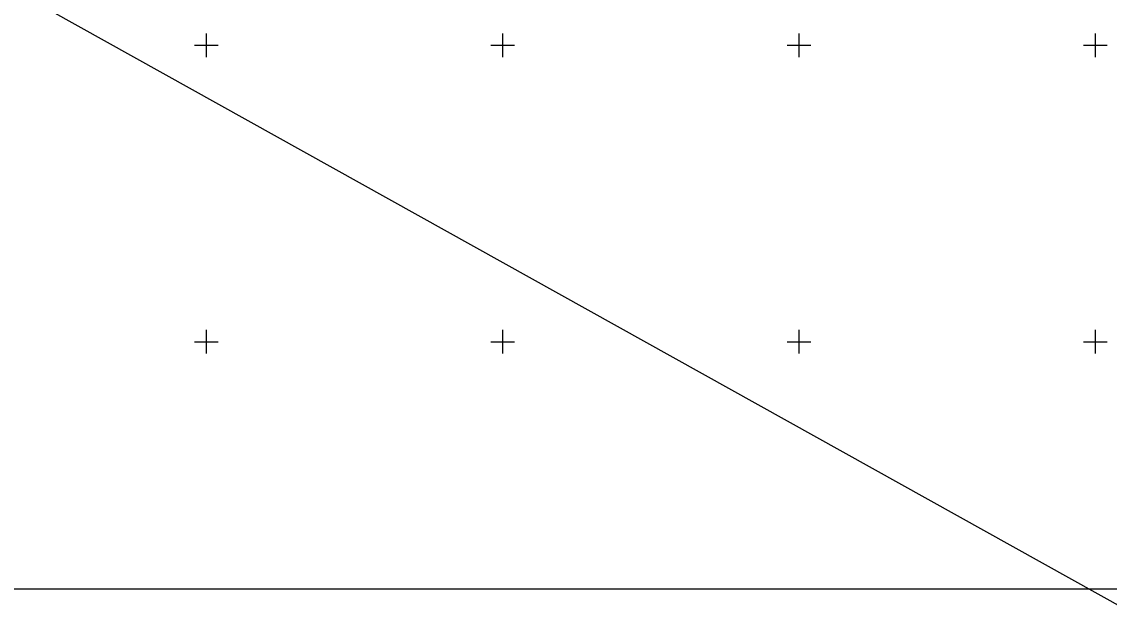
# Model space of a CAD drawing. Extents: x 532028 to 533559, y 6581810 to 6583914.
# Drawn here: x 532218.9 to 532402.4, y 6582904.7 to 6583004 of the extents above; entities that cross this region are included whole.
import ezdxf

# ---------------------------------------------------------------- set-up
doc = ezdxf.new("R2010")
doc.units = 0
for name, color, linetype in [('PIIR', 7, 'Continuous'), ('VORK', 7, 'Continuous'), ('VORMISTUS', 7, 'Continuous')]:
    doc.layers.add(name, color=color, linetype=linetype)

msp = doc.modelspace()

# ---------------------------------------------------------------- linework, layer by layer
at = {"layer": 'PIIR'}
msp.add_lwpolyline([(532405.39, 6582904.74), (532488.82, 6583065.65), (532479.56, 6583070.66), (532441.29, 6583065.05), (532395.61, 6583057.81), (532384.01, 6583055.69), (532379.25, 6583081.45), (532349.62, 6583076.04), (532351.4, 6583066.2), (532322.02, 6583060.76), (532323.44, 6583052.9), (532294.12, 6583047.65), (532295.39, 6583041.07), (532265.96, 6583035.51), (532235.18, 6583029.7), (532223.41, 6583006.04)], close=True, dxfattribs=at)
at = {"layer": 'VORK'}
for p, q in [((532250, 6583002), (532250, 6582998)), ((532300, 6583002), (532300, 6582998)), ((532350, 6583002), (532350, 6582998)), ((532400, 6583002), (532400, 6582998)), ((532248, 6583000), (532252, 6583000)), ((532298, 6583000), (532302, 6583000)), ((532348, 6583000), (532352, 6583000)), ((532398, 6583000), (532402, 6583000)), ((532250, 6582952), (532250, 6582948)), ((532300, 6582952), (532300, 6582948)), ((532350, 6582952), (532350, 6582948)), ((532400, 6582952), (532400, 6582948)), ((532248, 6582950), (532252, 6582950)), ((532298, 6582950), (532302, 6582950)), ((532348, 6582950), (532352, 6582950)), ((532398, 6582950), (532402, 6582950))]:
    msp.add_line(p, q, dxfattribs=at)
at = {"layer": 'VORMISTUS'}
msp.add_lwpolyline([(532186.56, 6582908.29), (532186.56, 6583323.79), (532768.56, 6583323.79), (532768.56, 6582908.29)], close=True, dxfattribs=at)

doc.saveas('drawing.dxf')
